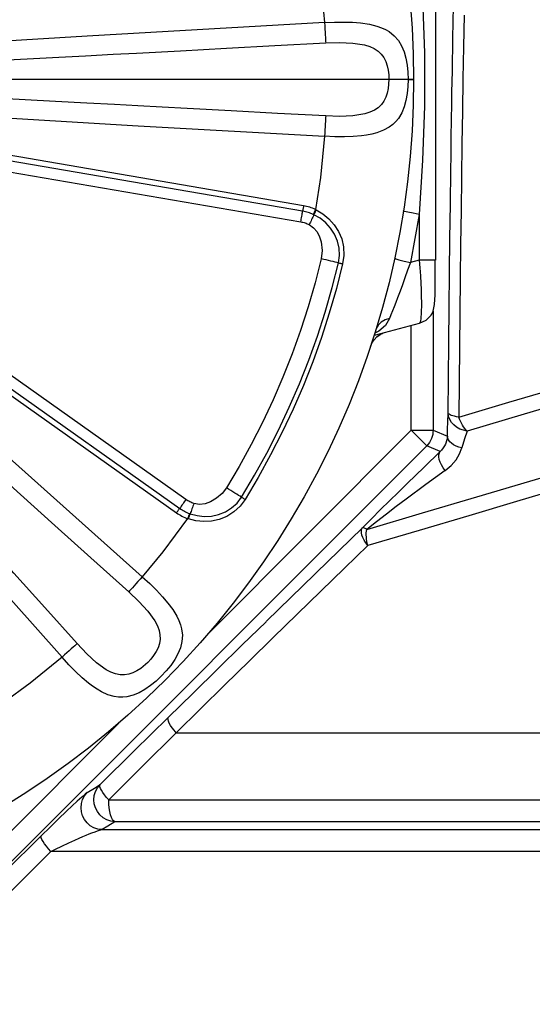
# Model space of a CAD drawing. Header units: millimetres. Extents: x 196 to 2027204, y -221452 to 153872.
# Tile 333 of 381: x 1217167 to 1217402, y -195928 to -195476. Entities that reach past the tile are written whole.
import ezdxf

# ---------------------------------------------------------------- set-up
doc = ezdxf.new("R2010")
doc.units = ezdxf.units.MM
doc.linetypes.add('CENTER', pattern=[50.8, 31.75, -6.35, 6.35, -6.35])
doc.layers.get('Defpoints').update_dxf_attribs({"lineweight": 18})
doc.layers.add('00_Основной', color=163, linetype='Continuous', lineweight=40)
doc.layers.add('ТМ-размеры', color=25, linetype='Continuous', lineweight=20)
doc.styles.add('SFINKS', font='SFINKS.shx', dxfattribs={"width": 0.7, "oblique": 15})
doc.dimstyles.new('кира-50', dxfattribs={"dimtxt": 150, "dimasz": 40, "dimexe": 15, "dimexo": 0, "dimgap": 20, "dimtad": 1, "dimdec": 0, "dimrnd": 5, "dimdsep": 46, "dimtxsty": 'SFINKS', "dimblk1": 'OBLIQUE', "dimblk2": 'OBLIQUE', "dimsah": 1, "dimcen": 2.5, "dimclrd": 252, "dimclre": 252, "dimclrt": 252, "dimadec": 0, "dimazin": 0, "dimtfac": 1, "dimtdec": 0, "dimtofl": 0, "dimtmove": 0, "dimatfit": 3, "dimldrblk": 'OBLIQUE', "dimfxl": 15, "dimtfill": 1, "dimtolj": 1, "dimtzin": 0, "dimlwd": 20, "dimlwe": 20, "dimarcsym": 0})

# ---------------------------------------------------------------- blocks, each defined once
blk = doc.blocks.new('_Oblique')
at = {"color": 0, "linetype": 'ByBlock', "lineweight": -2}
blk.add_line((-0.5, -0.5), (0.5, 0.5), dxfattribs=at)
blk = doc.blocks.new('*D84')
at = {"layer": 'Defpoints', "color": 0, "linetype": 'ByBlock', "lineweight": 50, "transparency": 16777216}
for p in [(1217827.71, -194508.84), (1216087.62, -195856.77), (1217827.71, -195857.67)]:
    blk.add_point(p, dxfattribs=at)
at = {"layer": 'ТМ-размеры', "color": 252, "linetype": 'ByBlock', "lineweight": 20, "transparency": 16777216}
for p, q in [((1216087.62, -195856.77), (1216087.62, -194493.84)), ((1217827.71, -195857.67), (1217827.71, -194493.84)), ((1216087.62, -194508.84), (1217827.71, -194508.84))]:
    blk.add_line(p, q, dxfattribs=at)
at = {"layer": 'ТМ-размеры', "color": 252, "linetype": 'ByBlock', "lineweight": 20, "transparency": 16777216, "xscale": 40, "yscale": 40, "zscale": 40, "rotation": 180}
blk.add_blockref('_Oblique', (1216087.62, -194508.84), dxfattribs=at)
at = {"layer": 'ТМ-размеры', "color": 252, "linetype": 'ByBlock', "lineweight": 20, "transparency": 16777216, "xscale": 40, "yscale": 40, "zscale": 40}
blk.add_blockref('_Oblique', (1217827.71, -194508.84), dxfattribs=at)
at = {"layer": 'ТМ-размеры', "color": 252, "linetype": 'ByBlock', "transparency": 16777216, "insert": (1216957.66, -194413.84), "char_height": 150, "attachment_point": 5, "style": 'SFINKS', "bg_fill": 3, "box_fill_scale": 1.1, "bg_fill_color": 256, "bg_fill_true_color": 13158600, "bg_fill_transparency": 0}
blk.add_mtext('\\A1;1740', dxfattribs=at)
blk = doc.blocks.new('*D85')
at = {"layer": 'Defpoints', "color": 0, "linetype": 'ByBlock', "lineweight": 50, "transparency": 16777216}
for p in [(1216957.71, -194978.27), (1216957.71, -203390.23), (1218392.05, -203390.23)]:
    blk.add_point(p, dxfattribs=at)
at = {"layer": 'ТМ-размеры', "color": 252, "linetype": 'ByBlock', "lineweight": 20, "transparency": 16777216}
for p, q in [((1216957.71, -194978.27), (1218407.05, -194978.27)), ((1218392.05, -194978.27), (1218392.05, -203390.23)), ((1216957.71, -203390.23), (1218407.05, -203390.23))]:
    blk.add_line(p, q, dxfattribs=at)
at = {"layer": 'ТМ-размеры', "color": 252, "linetype": 'ByBlock', "lineweight": 20, "transparency": 16777216, "xscale": 40, "yscale": 40, "zscale": 40}
for p, rotation in [((1218392.05, -194978.27), 90), ((1218392.05, -203390.23), 270)]:
    blk.add_blockref('_Oblique', p, dxfattribs=dict(at, rotation=rotation))
at = {"layer": 'ТМ-размеры', "color": 252, "linetype": 'ByBlock', "transparency": 16777216, "insert": (1218297.05, -199184.25), "char_height": 150, "attachment_point": 5, "rotation": 90, "style": 'SFINKS', "bg_fill": 3, "box_fill_scale": 1.1, "bg_fill_color": 256, "bg_fill_true_color": 13158600, "bg_fill_transparency": 0}
blk.add_mtext('\\A1;8410', dxfattribs=at)

msp = doc.modelspace()

# ---------------------------------------------------------------- linework, layer by layer
at = {"color": 252, "linetype": 'CENTER', "lineweight": 25, "ltscale": 10}
msp.add_line((1217347.7, -195503.25, 0.2), (1216567.71, -195503.25, 0.2), dxfattribs=at)
at = {"layer": '00_Основной', "color": 252, "lineweight": 25, "ltscale": 10}
for p, q in [((1217357.71, -195420.25, 0.2), (1217357.71, -195586.27, 0.2)), ((1217297.1, -195561.26, 0.2), (1217118.95, -195530.76, 0.2)), ((1217296.68, -195563.73, 0.2), (1217118.53, -195533.21, 0.2)), ((1217117.68, -195538.14, 0.2), (1217295.85, -195568.64, 0.2)), ((1217343.06, -195563.66, 0.2), (1217343, -195563.63, 0.2)), ((1217350.3, -195565.19, 0.2), (1217346.18, -195587.37, 0.2)), ((1217350.3, -195565.19, 0.2), (1217350.3, -195586.27, 0.2)), ((1217338.99, -195585.27, 0.2), (1217339.04, -195585.3, 0.2)), ((1217350.3, -195586.27, 0.2), (1217346.18, -195587.37, 0.2)), ((1217357.71, -195586.27, 0.2), (1217357.46, -195586.27, 0.2)), ((1217092.61, -195595.78, 0.2), (1217240.17, -195700.19, 0.2)), ((1217243.04, -195696.11, 0.2), (1217095.48, -195591.72, 0.2)), ((1217091.17, -195597.82, 0.2), (1217238.71, -195702.22, 0.2)), ((1217356.62, -195609.65, 0.2), (1217356.62, -195664.36, 0.2)), ((1217350.3, -195615.24, 0.2), (1217329.57, -195620.8, 0.2)), ((1217330.98, -195616.79, 0.2), (1217330.56, -195617.62, 0.2)), ((1217346.63, -195664.36, 0.2), (1217346.63, -195616.22, 0.2)), ((1217253.2, -195757.79, 0.2), (1217346.63, -195664.36, 0.2)), ((1217356.62, -195664.36, 0.2), (1217363.2, -195667.07, 0.2)), ((1217353.7, -195671.42, 0.2), (1217125.88, -195899.25, 0.2)), ((1217359.94, -195674.01, 0.2), (1217353.7, -195671.42, 0.2)), ((1217118.81, -195892.18, 0.2), (1217212.24, -195798.75, 0.2))]:
    msp.add_line(p, q, dxfattribs=at)
at = {"layer": '00_Основной', "color": 252, "lineweight": 25, "ltscale": 10, "elevation": 0.2}
for points in [[(1217350.3, -195441.32), (1217351.84, -195466.13), (1217352.62, -195491), (1217352.62, -195515.56), (1217351.84, -195540.38), (1217350.3, -195565.19)], [(1217302.58, -195443.55), (1217305.3, -195462.32), (1217306.74, -195477.16)], [(1217346.11, -195467.96), (1217347, -195479.72), (1217347.54, -195491.48), (1217347.7, -195503.25)], [(1217365.32, -195509.18), (1217365.49, -195499.23), (1217365.75, -195484.33), (1217366.02, -195469.62)], [(1217370.92, -195473.69), (1217370.65, -195488.22), (1217370.38, -195502.94), (1217370.14, -195517.83), (1217369.9, -195532.88), (1217369.69, -195548.1), (1217369.48, -195563.46), (1217369.28, -195578.97), (1217369.1, -195594.61), (1217368.93, -195610.36), (1217368.77, -195626.22), (1217368.63, -195642.19), (1217368.5, -195658.25)], [(1217306.74, -195477.16), (1217197.63, -195483.41), (1217111.92, -195488.6)], [(1217306.74, -195477.16), (1217311.27, -195476.96), (1217315.56, -195476.92), (1217317.62, -195476.95), (1217319.6, -195477.03), (1217321.5, -195477.16), (1217323.34, -195477.33), (1217327.33, -195477.92), (1217330.83, -195478.78), (1217332.87, -195479.5), (1217334.72, -195480.34), (1217336.37, -195481.28), (1217338.76, -195483.16), (1217340.66, -195485.33), (1217342.17, -195487.82), (1217343.33, -195490.58), (1217344.16, -195493.56), (1217344.73, -195496.7), (1217345.05, -195499.95), (1217345.17, -195503.25)], [(1217306.74, -195477.16), (1217306.82, -195478.66), (1217306.9, -195480.12), (1217306.98, -195481.52), (1217307.05, -195482.82), (1217307.12, -195483.99), (1217307.18, -195485.01), (1217307.22, -195485.85), (1217307.26, -195486.49)], [(1217112.44, -195496.86), (1217126.83, -195496.11), (1217142.01, -195495.31), (1217158.02, -195494.46), (1217172.88, -195493.67), (1217184.67, -195493.05), (1217196.89, -195492.39), (1217209.51, -195491.72), (1217220.36, -195491.14), (1217240.49, -195490.06), (1217261.67, -195488.93), (1217283.92, -195487.74), (1217307.26, -195486.49)], [(1217307.26, -195486.49), (1217313.64, -195486.32), (1217319.72, -195486.57), (1217325.16, -195487.43), (1217327.5, -195488.15), (1217329.57, -195489.1), (1217331.34, -195490.26), (1217332.83, -195491.68), (1217333.97, -195493.25), (1217334.89, -195495.07), (1217335.53, -195496.94), (1217335.99, -195499.02), (1217336.23, -195501.09), (1217336.32, -195503.24), (1217335.99, -195507.44), (1217335.54, -195509.52), (1217334.92, -195511.4), (1217334, -195513.22), (1217332.86, -195514.79), (1217331.38, -195516.22), (1217329.64, -195517.38), (1217327.55, -195518.34), (1217325.2, -195519.07), (1217319.76, -195519.93), (1217313.67, -195520.2), (1217307.26, -195520.03)], [(1217347.7, -195503.25), (1217347.54, -195515.04), (1217347, -195526.8), (1217346.11, -195538.56), (1217344.87, -195550.27), (1217343.27, -195561.94), (1217341.33, -195573.55), (1217339.02, -195585.11), (1217336.37, -195596.58), (1217333.38, -195607.98), (1217330.05, -195619.29), (1217326.38, -195630.48), (1217322.36, -195641.56), (1217318.03, -195652.5), (1217313.35, -195663.32), (1217308.35, -195673.98), (1217303.04, -195684.5), (1217297.41, -195694.85), (1217291.46, -195705.01), (1217285.22, -195715), (1217278.67, -195724.8), (1217271.83, -195734.39), (1217264.72, -195743.78), (1217257.31, -195752.94), (1217249.63, -195761.88), (1217241.69, -195770.57), (1217233.48, -195779.02), (1217225.02, -195787.24), (1217216.33, -195795.18), (1217207.4, -195802.86), (1217198.22, -195810.25), (1217188.84, -195817.38), (1217179.26, -195824.22), (1217169.45, -195830.77), (1217159.48, -195837.01)], [(1217345.17, -195503.25), (1217345.05, -195506.56), (1217344.74, -195509.78), (1217344.18, -195512.92), (1217343.34, -195515.9), (1217342.19, -195518.66), (1217340.69, -195521.14), (1217339.48, -195522.63), (1217338.07, -195523.98), (1217336.43, -195525.2), (1217333.85, -195526.61), (1217330.8, -195527.75), (1217328.5, -195528.36), (1217326.05, -195528.82), (1217323.73, -195529.13), (1217319.95, -195529.45), (1217315.84, -195529.6), (1217311.43, -195529.56), (1217306.74, -195529.34)], [(1217345.17, -195503.25), (1217345.76, -195503.25), (1217346.27, -195503.25), (1217346.7, -195503.25), (1217347.07, -195503.25), (1217347.35, -195503.25), (1217347.55, -195503.25), (1217347.66, -195503.25), (1217347.7, -195503.25)], [(1217307.26, -195520.03), (1217285.07, -195518.83), (1217263.83, -195517.7), (1217243.58, -195516.62), (1217232.09, -195516), (1217220.93, -195515.4), (1217210.12, -195514.82), (1217197.52, -195514.16), (1217183.01, -195513.38), (1217169.08, -195512.64), (1217154.86, -195511.89), (1217140, -195511.1), (1217125.87, -195510.35), (1217112.44, -195509.66)], [(1217364.88, -195538.19), (1217365.01, -195529.56), (1217365.23, -195514.3), (1217365.32, -195509.18)], [(1217111.92, -195517.9), (1217221.02, -195524.48), (1217306.74, -195529.34)], [(1217307.26, -195520.03), (1217307.22, -195520.66), (1217307.18, -195521.5), (1217307.12, -195522.52), (1217307.05, -195523.68), (1217306.98, -195524.98), (1217306.9, -195526.38), (1217306.82, -195527.85), (1217306.74, -195529.34)], [(1217306.74, -195529.34), (1217304.81, -195548.22), (1217302.58, -195562.97)], [(1217363.58, -195656.47), (1217363.71, -195640.2), (1217363.85, -195624.04), (1217364.02, -195607.97), (1217364.19, -195592.02), (1217364.37, -195576.21), (1217364.57, -195560.5), (1217364.78, -195544.95), (1217364.88, -195538.19)], [(1217295.85, -195568.64), (1217295.95, -195568.01), (1217296.06, -195567.36), (1217296.17, -195566.72), (1217296.27, -195566.1), (1217296.38, -195565.48), (1217296.48, -195564.88), (1217296.58, -195564.3), (1217296.68, -195563.73)], [(1217297.1, -195561.26), (1217297.04, -195561.59), (1217296.99, -195561.91), (1217296.93, -195562.22), (1217296.89, -195562.55), (1217296.83, -195562.84), (1217296.78, -195563.16), (1217296.74, -195563.45), (1217296.68, -195563.73)], [(1217301.53, -195565.23), (1217300.95, -195564.98), (1217300.36, -195564.74), (1217299.76, -195564.52), (1217299.16, -195564.32), (1217298.54, -195564.14), (1217297.94, -195563.99), (1217297.31, -195563.84), (1217296.68, -195563.73)], [(1217302.58, -195562.97), (1217301.91, -195562.68), (1217301.25, -195562.41), (1217300.57, -195562.17), (1217299.9, -195561.94), (1217299.2, -195561.74), (1217298.51, -195561.56), (1217297.81, -195561.4), (1217297.1, -195561.26)], [(1217302.58, -195562.97), (1217302.44, -195563.27), (1217302.31, -195563.56), (1217302.17, -195563.86), (1217302.04, -195564.14), (1217301.9, -195564.42), (1217301.77, -195564.71), (1217301.64, -195564.98), (1217301.53, -195565.23)], [(1217301.87, -195565.4), (1217301.99, -195565.13), (1217302.11, -195564.86), (1217302.24, -195564.59), (1217302.38, -195564.31), (1217302.51, -195564.02), (1217302.65, -195563.73), (1217302.78, -195563.44), (1217302.92, -195563.14)], [(1217302.58, -195562.97), (1217302.78, -195563.07), (1217302.92, -195563.14)], [(1217302.92, -195563.14), (1217305.99, -195564.98), (1217308.76, -195567.25), (1217311.19, -195569.97), (1217313.13, -195573.02), (1217314.61, -195576.5), (1217315.43, -195580.14), (1217315.6, -195584.05), (1217315.05, -195587.92)], [(1217350.3, -195565.19), (1217347.44, -195564.69), (1217345.03, -195564.21), (1217343.49, -195563.84), (1217343.39, -195563.8)], [(1217295.85, -195568.64), (1217296.34, -195568.74), (1217296.83, -195568.86), (1217297.33, -195568.98), (1217297.81, -195569.12), (1217298.29, -195569.29), (1217298.77, -195569.48), (1217299.23, -195569.67), (1217299.69, -195569.88)], [(1217301.87, -195565.4), (1217301.62, -195565.9), (1217301.37, -195566.44), (1217301.1, -195566.99), (1217300.81, -195567.56), (1217300.55, -195568.13), (1217300.26, -195568.71), (1217299.98, -195569.29), (1217299.69, -195569.88)], [(1217301.87, -195565.4), (1217301.67, -195565.3), (1217301.53, -195565.23)], [(1217313.16, -195587.47), (1217313.63, -195584.11), (1217313.46, -195580.74), (1217312.68, -195577.46), (1217311.35, -195574.37), (1217309.53, -195571.56), (1217307.32, -195569.11), (1217304.72, -195567.02), (1217301.87, -195565.4)], [(1217299.69, -195569.88), (1217301.72, -195571.31), (1217303.28, -195573.26), (1217304.41, -195575.47), (1217305.16, -195577.84), (1217305.63, -195581.72), (1217305.19, -195585.58)], [(1217305.19, -195585.58), (1217302.38, -195596.67), (1217299.22, -195607.65), (1217295.69, -195618.53), (1217291.84, -195629.28), (1217287.63, -195639.92), (1217283.09, -195650.4), (1217278.21, -195660.75), (1217273, -195670.92), (1217267.48, -195680.92), (1217261.63, -195690.75)], [(1217313.16, -195587.47), (1217312.44, -195587.3), (1217311.61, -195587.1), (1217310.69, -195586.89), (1217309.69, -195586.65), (1217308.62, -195586.4), (1217307.5, -195586.13), (1217306.36, -195585.86), (1217305.19, -195585.58)], [(1217339.34, -195585.48), (1217339.45, -195585.55), (1217340.96, -195586.04), (1217343.34, -195586.69), (1217346.18, -195587.37)], [(1217350.3, -195586.27), (1217350.56, -195589.8), (1217350.8, -195593.41), (1217350.99, -195596.92), (1217351.11, -195599.6), (1217351.19, -195602.13), (1217351.25, -195606.62), (1217351.19, -195610.28), (1217350.99, -195613.04), (1217350.8, -195614.22), (1217350.56, -195614.96), (1217350.3, -195615.24)], [(1217357.46, -195586.27), (1217357.17, -195586.27), (1217355.65, -195586.27), (1217353.26, -195586.27), (1217350.3, -195586.27)], [(1217355.82, -195611.43), (1217356.45, -195610.24), (1217356.88, -195608.84), (1217357.26, -195606.59), (1217357.47, -195604.36), (1217357.57, -195602.34), (1217357.6, -195600.6), (1217357.6, -195599.25), (1217357.6, -195597.57), (1217357.6, -195595.46), (1217357.6, -195591.39), (1217357.58, -195588.96), (1217357.58, -195586.27)], [(1217268.6, -195695.05), (1217274.58, -195685), (1217280.24, -195674.77), (1217285.56, -195664.36), (1217290.55, -195653.78), (1217295.2, -195643.05), (1217299.5, -195632.17), (1217303.45, -195621.16), (1217307.05, -195610.04), (1217310.28, -195598.8), (1217313.16, -195587.47)], [(1217315.05, -195587.92), (1217312.16, -195599.31), (1217308.9, -195610.61), (1217305.29, -195621.8), (1217301.31, -195632.86), (1217296.99, -195643.78), (1217292.32, -195654.58), (1217287.3, -195665.2), (1217281.95, -195675.68), (1217276.26, -195685.96), (1217270.25, -195696.07)], [(1217313.16, -195587.47), (1217313.35, -195587.51), (1217313.56, -195587.57), (1217313.77, -195587.61), (1217314.01, -195587.66), (1217314.25, -195587.72), (1217314.5, -195587.79), (1217314.77, -195587.85), (1217315.05, -195587.92)], [(1217346.18, -195587.37), (1217344.94, -195590.88), (1217343.68, -195594.38), (1217342.37, -195597.98), (1217341.16, -195601.21), (1217340.28, -195603.51), (1217339.47, -195605.64), (1217338.72, -195607.6), (1217337.95, -195609.56), (1217337.26, -195611.38), (1217336.61, -195613.08)], [(1217222.96, -195731.6), (1217141.4, -195658.87), (1217077.11, -195601.94)], [(1217071.65, -195608.16), (1217082.35, -195617.78), (1217093.65, -195627.95), (1217105.57, -195638.68), (1217116.64, -195648.62), (1217125.41, -195656.53), (1217134.51, -195664.7), (1217143.91, -195673.15), (1217152, -195680.42), (1217166.99, -195693.88), (1217182.77, -195708.06), (1217199.35, -195722.96), (1217216.74, -195738.57)], [(1217336.61, -195613.08), (1217334.74, -195616.27), (1217331.72, -195618.85), (1217329.84, -195619.8)], [(1217336.61, -195613.08), (1217334.53, -195613.64), (1217332.7, -195614.66), (1217331.37, -195616.03), (1217330.98, -195616.79)], [(1217355.79, -195611.4), (1217355.65, -195611.67), (1217353.26, -195613.9), (1217350.3, -195615.24)], [(1217193.02, -195762.28), (1217178.16, -195745.75), (1217163.97, -195729.93), (1217150.4, -195714.84), (1217142.71, -195706.28), (1217135.25, -195697.97), (1217128.01, -195689.92), (1217119.58, -195680.54), (1217109.86, -195669.73), (1217100.55, -195659.36), (1217091.01, -195648.77), (1217081.06, -195637.7), (1217071.59, -195627.18), (1217062.61, -195617.2)], [(1217056.4, -195622.66), (1217128.9, -195704.44), (1217186.06, -195768.51)], [(1217327.79, -195625.99), (1217328.5, -195624.32), (1217329.52, -195622.76), (1217330.84, -195621.42), (1217332.36, -195620.36)], [(1217330.76, -195621.21), (1217332.36, -195620.36), (1217333.68, -195619.77)], [(1217368.5, -195658.25), (1217391.44, -195651.46), (1217413.52, -195644.93)], [(1217423.96, -195649.4), (1217398.51, -195656.95), (1217372.33, -195664.7)], [(1217363.2, -195667.07), (1217363.28, -195663.7), (1217363.4, -195660.62), (1217363.58, -195656.47)], [(1217372.33, -195664.7), (1217370.59, -195664.36), (1217368.96, -195663.77), (1217367.44, -195662.93), (1217366.15, -195661.9), (1217365.08, -195660.7), (1217364.27, -195659.36), (1217363.78, -195657.94), (1217363.58, -195656.47)], [(1217368.5, -195658.25), (1217367.46, -195658.09), (1217366.52, -195657.91), (1217365.68, -195657.71), (1217364.98, -195657.49), (1217364.41, -195657.25), (1217363.98, -195656.99), (1217363.71, -195656.72), (1217363.58, -195656.47)], [(1217372.33, -195664.7), (1217371.75, -195664.12), (1217371.19, -195663.47), (1217370.64, -195662.74), (1217370.13, -195661.93), (1217369.66, -195661.08), (1217369.23, -195660.18), (1217368.84, -195659.24), (1217368.5, -195658.25)], [(1217346.63, -195664.36), (1217348.54, -195664.36), (1217350.37, -195664.36), (1217352.08, -195664.36), (1217353.58, -195664.36), (1217354.83, -195664.36), (1217355.76, -195664.36), (1217356.37, -195664.36), (1217356.62, -195664.36)], [(1217353.7, -195671.42), (1217353.52, -195671.24), (1217353.1, -195670.81), (1217352.42, -195670.14), (1217351.54, -195669.27), (1217350.48, -195668.21), (1217349.29, -195667), (1217347.99, -195665.7), (1217346.63, -195664.36)], [(1217356.62, -195664.36), (1217356.58, -195665.33), (1217356.44, -195666.31), (1217356.2, -195667.25), (1217355.86, -195668.18), (1217355.45, -195669.06), (1217354.95, -195669.9), (1217354.35, -195670.7), (1217353.7, -195671.42)], [(1217363.2, -195667.07), (1217362.96, -195668.76), (1217362.31, -195670.72), (1217361.91, -195671.5), (1217361.29, -195672.47), (1217360.52, -195673.43), (1217359.94, -195674.01)], [(1217369.77, -195672.46), (1217368.42, -195672.08), (1217367.17, -195671.58), (1217366.05, -195671), (1217365.09, -195670.33), (1217364.3, -195669.58), (1217363.72, -195668.78), (1217363.35, -195667.93), (1217363.2, -195667.07)], [(1217372.33, -195664.7), (1217371.02, -195668.21), (1217369.77, -195672.46)], [(1217362.17, -195682.83), (1217364.95, -195680.49), (1217367.18, -195677.89), (1217368.79, -195675.17), (1217369.77, -195672.46)], [(1217324.14, -195709.16), (1217328.33, -195704.96), (1217332.52, -195700.76), (1217336.66, -195696.69), (1217340.72, -195692.7), (1217344.73, -195688.76), (1217352.46, -195681.24), (1217359.94, -195674.01)], [(1217362.17, -195682.83), (1217361.24, -195681.53), (1217360.46, -195680.22), (1217359.87, -195678.94), (1217359.47, -195677.71), (1217359.28, -195676.58), (1217359.29, -195675.56), (1217359.52, -195674.7), (1217359.94, -195674.01)], [(1217326.13, -195709.87), (1217351.7, -195702.29), (1217376.72, -195694.88), (1217401.17, -195687.64), (1217424.99, -195680.59)], [(1217362.17, -195682.83), (1217353.31, -195689.25), (1217344.26, -195695.92), (1217339.72, -195699.34), (1217335.17, -195702.8), (1217330.59, -195706.32), (1217326.13, -195709.87)], [(1217261.63, -195690.75), (1217259.62, -195693.37), (1217257.13, -195695.54), (1217254.26, -195697.2), (1217251.81, -195698.06), (1217249.21, -195698.38), (1217246.64, -195697.96)], [(1217268.6, -195695.05), (1217267.96, -195694.66), (1217267.24, -195694.22), (1217266.44, -195693.71), (1217265.57, -195693.17), (1217264.63, -195692.6), (1217263.66, -195692), (1217262.64, -195691.38), (1217261.63, -195690.75)], [(1217416.09, -195690.8), (1217394.95, -195697.07), (1217373, -195703.57), (1217350.23, -195710.3), (1217326.65, -195717.29)], [(1217245.01, -195702.68), (1217248.18, -195703.54), (1217251.48, -195703.9), (1217254.8, -195703.73), (1217258.06, -195703.02), (1217261.18, -195701.78), (1217264.04, -195700.02), (1217266.55, -195697.76), (1217268.6, -195695.05)], [(1217268.6, -195695.05), (1217268.77, -195695.15), (1217268.94, -195695.26), (1217269.13, -195695.38), (1217269.33, -195695.5), (1217269.54, -195695.64), (1217269.77, -195695.77), (1217270.01, -195695.92), (1217270.25, -195696.07)], [(1217243.04, -195696.11), (1217242.66, -195696.64), (1217242.28, -195697.18), (1217241.91, -195697.7), (1217241.55, -195698.22), (1217241.19, -195698.73), (1217240.83, -195699.23), (1217240.49, -195699.72), (1217240.17, -195700.19)], [(1217246.64, -195697.96), (1217246.16, -195697.79), (1217245.7, -195697.59), (1217245.23, -195697.39), (1217244.78, -195697.17), (1217244.33, -195696.93), (1217243.89, -195696.67), (1217243.46, -195696.4), (1217243.04, -195696.11)], [(1217270.25, -195696.07), (1217267.89, -195699.21), (1217265.03, -195701.84), (1217261.81, -195703.86), (1217258.37, -195705.25), (1217254.8, -195706.03), (1217251.18, -195706.23), (1217247.63, -195705.89), (1217244.16, -195705.01)], [(1217246.64, -195697.96), (1217246.43, -195698.58), (1217246.22, -195699.2), (1217246, -195699.81), (1217245.79, -195700.4), (1217245.58, -195700.99), (1217245.39, -195701.57), (1217245.19, -195702.14), (1217245.01, -195702.68)], [(1217238.71, -195702.22), (1217238.91, -195701.95), (1217239.09, -195701.7), (1217239.28, -195701.43), (1217239.46, -195701.18), (1217239.64, -195700.92), (1217239.83, -195700.67), (1217239.99, -195700.43), (1217240.17, -195700.19)], [(1217238.71, -195702.22), (1217239.32, -195702.63), (1217239.93, -195703.01), (1217240.53, -195703.38), (1217241.16, -195703.73), (1217241.82, -195704.05), (1217242.47, -195704.35), (1217243.13, -195704.63), (1217243.79, -195704.89)], [(1217240.17, -195700.19), (1217240.68, -195700.54), (1217241.22, -195700.89), (1217241.77, -195701.22), (1217242.32, -195701.51), (1217242.9, -195701.81), (1217243.48, -195702.08), (1217244.06, -195702.32), (1217244.65, -195702.54)], [(1217244.65, -195702.54), (1217244.55, -195702.82), (1217244.45, -195703.09), (1217244.34, -195703.39), (1217244.24, -195703.69), (1217244.13, -195703.98), (1217244.02, -195704.28), (1217243.91, -195704.59), (1217243.79, -195704.89)], [(1217244.16, -195705.01), (1217244.27, -195704.7), (1217244.37, -195704.41), (1217244.48, -195704.1), (1217244.6, -195703.8), (1217244.69, -195703.52), (1217244.81, -195703.22), (1217244.91, -195702.95), (1217245.01, -195702.68)], [(1217244.65, -195702.54), (1217244.85, -195702.63), (1217245.01, -195702.68)], [(1217243.79, -195704.89), (1217232.45, -195720.1), (1217222.96, -195731.6)], [(1217244.16, -195705.01), (1217243.94, -195704.94), (1217243.79, -195704.89)], [(1217302.92, -195729.76), (1217313.26, -195719.7), (1217324.14, -195709.16)], [(1217326.65, -195717.29), (1217325.73, -195716.05), (1217324.97, -195714.81), (1217324.37, -195713.61), (1217323.93, -195712.48), (1217323.69, -195711.43), (1217323.65, -195710.53), (1217323.8, -195709.76), (1217324.14, -195709.16)], [(1217326.13, -195709.87), (1217325.76, -195709.64), (1217325.43, -195709.46), (1217325.13, -195709.32), (1217324.86, -195709.2), (1217324.62, -195709.13), (1217324.42, -195709.1), (1217324.25, -195709.12), (1217324.14, -195709.16)], [(1217326.65, -195717.29), (1217326.4, -195716.29), (1217326.19, -195715.3), (1217326.05, -195714.3), (1217325.95, -195713.34), (1217325.9, -195712.39), (1217325.92, -195711.5), (1217325.99, -195710.66), (1217326.13, -195709.87)], [(1217326.65, -195717.29), (1217315.91, -195727.7), (1217305.08, -195738.23), (1217294.17, -195748.84), (1217283.17, -195759.55), (1217272.11, -195770.36), (1217260.98, -195781.24), (1217249.77, -195792.22), (1217238.53, -195803.26)], [(1217222.96, -195731.6), (1217226.39, -195734.73), (1217229.51, -195737.81), (1217232.31, -195740.78), (1217234.73, -195743.66), (1217236.93, -195746.63), (1217238.82, -195749.72), (1217239.78, -195751.69), (1217240.5, -195753.61), (1217241, -195755.46), (1217241.37, -195758.46), (1217241.18, -195761.36), (1217240.49, -195764.17), (1217239.35, -195766.95), (1217237.85, -195769.64), (1217236.03, -195772.27), (1217233.96, -195774.79), (1217231.7, -195777.2), (1217229.3, -195779.46), (1217226.79, -195781.52), (1217224.16, -195783.36), (1217221.47, -195784.87), (1217218.7, -195786.01), (1217215.89, -195786.72), (1217213.97, -195786.9), (1217212.02, -195786.86), (1217210.01, -195786.56), (1217207.19, -195785.74), (1217204.22, -195784.39), (1217202.16, -195783.19), (1217200.09, -195781.79), (1217198.22, -195780.38), (1217195.33, -195777.94), (1217192.33, -195775.13), (1217189.22, -195771.97), (1217186.06, -195768.51)], [(1217222.96, -195731.6), (1217221.96, -195732.73), (1217220.99, -195733.81), (1217220.06, -195734.86), (1217219.18, -195735.83), (1217218.4, -195736.71), (1217217.73, -195737.47), (1217217.16, -195738.09), (1217216.74, -195738.57)], [(1217279.84, -195752.23), (1217280.13, -195751.95), (1217291.24, -195741.11), (1217302.3, -195730.36), (1217302.92, -195729.76)], [(1217216.74, -195738.57), (1217221.37, -195742.96), (1217225.49, -195747.44), (1217228.72, -195751.89), (1217229.88, -195754.06), (1217230.67, -195756.2), (1217231.09, -195758.26), (1217231.15, -195760.32), (1217230.85, -195762.25), (1217230.2, -195764.18), (1217229.33, -195765.96), (1217228.19, -195767.75), (1217226.9, -195769.39), (1217225.44, -195770.97), (1217222.23, -195773.7), (1217220.45, -195774.86), (1217218.67, -195775.74), (1217216.74, -195776.39), (1217214.82, -195776.68), (1217212.77, -195776.66), (1217210.71, -195776.24), (1217208.57, -195775.44), (1217206.38, -195774.3), (1217201.92, -195771.07), (1217197.44, -195766.93), (1217193.02, -195762.28)], [(1217234.91, -195796.18), (1217246.32, -195785.01), (1217257.65, -195773.9), (1217268.92, -195762.88), (1217279.84, -195752.23)], [(1217193.02, -195762.28), (1217192.54, -195762.71), (1217191.92, -195763.26), (1217191.16, -195763.96), (1217190.28, -195764.73), (1217189.31, -195765.59), (1217188.27, -195766.52), (1217187.18, -195767.51), (1217186.06, -195768.51)], [(1217186.06, -195768.51), (1217171.35, -195780.49), (1217159.35, -195789.34)], [(1217203.55, -195827.03), (1217219.29, -195811.55), (1217234.91, -195796.18)], [(1217238.53, -195803.26), (1217237.54, -195802.08), (1217236.69, -195800.93), (1217235.96, -195799.84), (1217235.39, -195798.84), (1217235, -195797.95), (1217234.79, -195797.2), (1217234.76, -195796.61), (1217234.91, -195796.18)], [(1217238.53, -195803.26), (1217223.08, -195818.61), (1217207.53, -195834.09)], [(1217238.53, -195803.26), (1217254.49, -195803.26), (1217270.32, -195803.26), (1217286.01, -195803.26), (1217301.55, -195803.26), (1217316.94, -195803.26), (1217332.18, -195803.26), (1217347.25, -195803.26), (1217362.14, -195803.26), (1217376.86, -195803.26), (1217391.38, -195803.26), (1217405.72, -195803.26)], [(1217197.65, -195830.67), (1217196.69, -195831.42), (1217195.11, -195832.8), (1217193.09, -195834.64), (1217190.76, -195836.81), (1217188.18, -195839.25), (1217184.5, -195842.78), (1217180.59, -195846.58), (1217176.49, -195850.6)], [(1217204.46, -195847.7), (1217202.56, -195847.45), (1217200.74, -195846.83), (1217199.06, -195845.88), (1217197.61, -195844.62), (1217196.41, -195843.1), (1217195.52, -195841.38), (1217194.98, -195839.54), (1217194.8, -195837.62), (1217194.98, -195835.7), (1217195.54, -195833.86), (1217196.43, -195832.17), (1217197.65, -195830.67)], [(1217197.65, -195830.67), (1217200.95, -195828.63), (1217203.55, -195827.03)], [(1217210.35, -195844.05), (1217208.44, -195843.8), (1217206.62, -195843.18), (1217204.96, -195842.22), (1217203.49, -195840.96), (1217202.31, -195839.44), (1217201.42, -195837.73), (1217200.88, -195835.86), (1217200.7, -195833.95), (1217200.89, -195832.04), (1217201.44, -195830.21), (1217202.35, -195828.51), (1217203.55, -195827.03)], [(1217207.53, -195834.09), (1217206.51, -195832.9), (1217205.59, -195831.73), (1217204.82, -195830.63), (1217204.19, -195829.63), (1217203.74, -195828.74), (1217203.49, -195828), (1217203.42, -195827.43), (1217203.55, -195827.03)], [(1217210.35, -195844.05), (1217209.78, -195843.72), (1217209.25, -195843.06), (1217208.77, -195842.09), (1217208.35, -195840.85), (1217207.99, -195839.38), (1217207.74, -195837.71), (1217207.58, -195835.94), (1217207.53, -195834.09)], [(1217207.53, -195834.09), (1217223.71, -195834.09), (1217239.75, -195834.09), (1217255.69, -195834.09), (1217271.49, -195834.09), (1217287.15, -195834.09), (1217302.66, -195834.09), (1217318.03, -195834.09), (1217333.23, -195834.09), (1217348.26, -195834.09), (1217363.13, -195834.09), (1217377.81, -195834.09), (1217392.3, -195834.09), (1217406.6, -195834.09)], [(1217210.35, -195844.05), (1217207.06, -195846.1), (1217204.46, -195847.7)], [(1217408.48, -195844.05), (1217394.23, -195844.05), (1217379.78, -195844.05), (1217365.16, -195844.05), (1217350.36, -195844.05), (1217335.38, -195844.05), (1217320.24, -195844.05), (1217304.96, -195844.05), (1217289.53, -195844.05), (1217273.94, -195844.05), (1217258.24, -195844.05), (1217242.39, -195844.05), (1217226.42, -195844.05), (1217210.35, -195844.05)], [(1217181, -195857.67), (1217183.14, -195856.61), (1217185.98, -195855.24), (1217189.25, -195853.7), (1217191.95, -195852.46), (1217193.97, -195851.58), (1217195.68, -195850.84), (1217197.24, -195850.19), (1217198.61, -195849.64), (1217199.8, -195849.17), (1217201.26, -195848.64), (1217202.4, -195848.26), (1217203.22, -195848), (1217203.9, -195847.82), (1217204.46, -195847.7)], [(1217204.46, -195847.7), (1217221.2, -195847.7), (1217237.84, -195847.7), (1217254.36, -195847.7), (1217270.76, -195847.7), (1217287.01, -195847.7), (1217303.14, -195847.7), (1217319.13, -195847.7), (1217334.96, -195847.7), (1217350.64, -195847.7), (1217366.16, -195847.7), (1217381.5, -195847.7), (1217396.67, -195847.7), (1217411.67, -195847.7)], [(1217126.29, -195900.23), (1217143.09, -195883.59), (1217159.83, -195867.05), (1217176.49, -195850.6)], [(1217181, -195857.67), (1217179.91, -195856.45), (1217178.92, -195855.27), (1217178.08, -195854.15), (1217177.37, -195853.14), (1217176.86, -195852.25), (1217176.54, -195851.52), (1217176.41, -195850.96), (1217176.49, -195850.6)], [(1217181, -195857.67), (1217164.9, -195873.74), (1217148.34, -195890.29), (1217131.35, -195907.3)], [(1217407.25, -195857.67), (1217392.09, -195857.67), (1217376.73, -195857.67), (1217361.21, -195857.67), (1217345.52, -195857.67), (1217329.67, -195857.67), (1217313.67, -195857.67), (1217297.53, -195857.67), (1217281.24, -195857.67), (1217264.83, -195857.67), (1217248.28, -195857.67), (1217231.63, -195857.67), (1217214.85, -195857.67), (1217197.97, -195857.67), (1217181, -195857.67)]]:
    msp.add_lwpolyline(points, dxfattribs=at)

# ---------------------------------------------------------------- next in the draw order: dimensions: what is measured, and where the dimension line sits
at = {"layer": 'ТМ-размеры', "color": 3, "linetype": 'ByBlock'}
dim = msp.add_linear_dim(base=(1217827.71, -194508.84, 0.2), p1=(1216087.62, -195856.77, 0.2), p2=(1217827.71, -195857.67, 0.2), dimstyle='кира-50', dxfattribs=at)
dim.commit()
dim.dimension.update_dxf_attribs({"geometry": '*D84', "text_midpoint": (1216957.66, -194508.84, 0.2), "dimtype": 160})

# ---------------------------------------------------------------- next in the draw order: dimensions: what is measured, and where the dimension line sits
dim = msp.add_linear_dim(base=(1218392.05, -203390.23, 0.2), p1=(1216957.71, -194978.27, 0.2), p2=(1216957.71, -203390.23, 0.2), angle=90, dimstyle='кира-50', dxfattribs=at)
dim.commit()
dim.dimension.update_dxf_attribs({"geometry": '*D85', "text_midpoint": (1218297.05, -199184.25, 0.2)})

doc.saveas('drawing.dxf')
